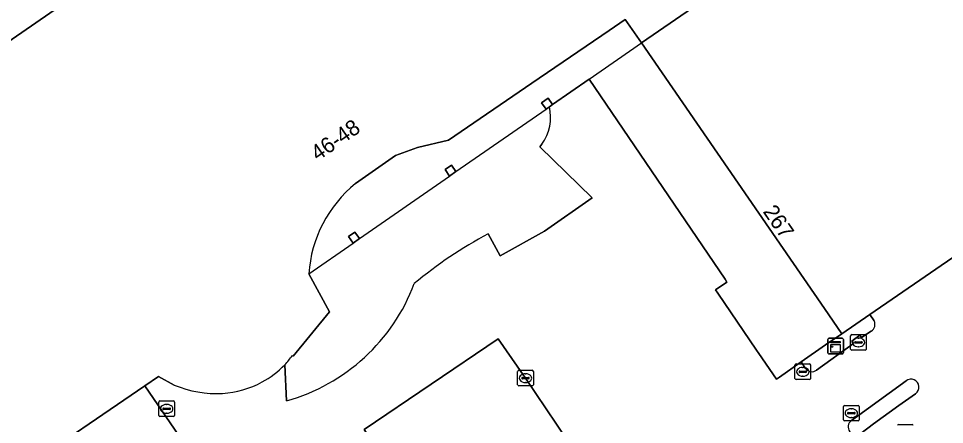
# Model space of a CAD drawing. Extents: x 157692 to 159674, y 381452 to 383291.
# Drawn here: x 157860.5 to 157919.6, y 383071.2 to 383097.1 of the extents above; entities that cross this region are included whole.
import ezdxf

# ---------------------------------------------------------------- set-up
doc = ezdxf.new("R2010")
doc.units = 0
for name, color, linetype in [('IMGEO_Erf', 7, 'Continuous'), ('IMGEO_Kast', 7, 'Continuous'), ('IMGEO_Kolk', 7, 'Continuous'), ('IMGEO_Pand', 7, 'Continuous'), ('IMGEO_Pand_nummerreeks', 7, 'Continuous'), ('IMGEO_Pand_overbouw', 7, 'Continuous'), ('IMGEO_Parkeervlak_open', 7, 'Continuous'), ('IMGEO_Rijbaan_lokaal_open', 7, 'Continuous'), ('IMGEO_Rioolput', 7, 'Continuous'), ('IMGEO_Verkeerseiland_open', 7, 'Continuous'), ('IMGEO_Voetpad_open', 7, 'Continuous')]:
    doc.layers.add(name, color=color, linetype=linetype)

msp = doc.modelspace()

# ---------------------------------------------------------------- linework, layer by layer
at = {"layer": 'IMGEO_Erf'}
for points in [[(157900.217, 383095.585), (157899.183, 383097.088), (157898.152, 383096.383), (157893.22, 383093.009), (157887.894, 383089.365), (157885.928, 383088.915), (157884.52, 383088.39), (157881.962, 383086.616)], [(157894.344, 383091.507), (157894.127, 383091.357), (157893.842, 383091.767), (157894.253, 383092.053), (157894.538, 383091.642), (157896.869, 383093.26), (157905.55, 383080.497), (157905.675, 383080.313), (157904.95, 383079.814), (157905.094, 383079.602), (157907.565, 383075.964), (157907.715, 383075.744), (157908.828, 383074.105), (157909.033, 383074.246), (157910.412, 383075.21), (157911.97, 383076.298), (157913.003, 383077.001), (157911.892, 383078.616), (157900.217, 383095.585)], [(157890.434, 383083.385), (157891.199, 383081.992), (157894.031, 383083.555), (157897.069, 383085.695), (157893.737, 383088.958), (157893.867, 383089.115)], [(157878.977, 383080.837), (157880.3, 383078.401), (157877.975, 383075.581), (157877.936, 383075.613)], [(157877.446, 383075.027), (157877.564, 383072.718)]]:
    msp.add_lwpolyline(points, dxfattribs=at)
for points in [[(157888.378, 383087.365), (157887.967, 383087.079), (157887.682, 383087.49), (157888.093, 383087.775)], [(157881.807, 383082.802), (157881.522, 383083.213), (157881.932, 383083.497), (157882.217, 383083.087)]]:
    msp.add_lwpolyline(points, close=True, dxfattribs=at)
for centre, radius, start, end in [((157891.458, 383090.839), 2.962, 324.41167, 13.03296), ((157887.249, 383080.225), 8.295, 129.59839, 175.76661), ((157902.78, 383059.938), 26.498, 117.76852, 130.08134), ((157874.233, 383084.525), 12.268, 285.75485, 339.42239), ((157873.047, 383079.203), 6.066, 316.4884, 323.70838)]:
    msp.add_arc(centre, radius, start, end, dxfattribs=at)
at = {"layer": 'IMGEO_Kast'}
for p, q in [((157912.106, 383075.792), (157912.106, 383076.633)), ((157912.106, 383076.633), (157912.106, 383075.792)), ((157912.181, 383076.717), (157913.022, 383076.717)), ((157913.022, 383076.717), (157912.181, 383076.717)), ((157913.106, 383076.642), (157913.106, 383075.801)), ((157913.106, 383075.801), (157913.106, 383076.642)), ((157913.031, 383075.717), (157912.19, 383075.717)), ((157912.19, 383075.717), (157913.031, 383075.717))]:
    msp.add_line(p, q, dxfattribs=at)
for points in [[(157912.301, 383076.507), (157912.901, 383076.507), (157912.901, 383076.422), (157912.301, 383076.422), (157912.301, 383076.507)], [(157912.301, 383076.332), (157912.901, 383076.332), (157912.901, 383075.843), (157912.301, 383075.843), (157912.301, 383076.332)]]:
    msp.add_lwpolyline(points, dxfattribs=at)
msp.add_circle((157912.385, 383076.181), 0.0377, dxfattribs=at)
for centre, start, end in [((157912.184, 383076.639), 92.4484, 184.28452), ((157912.184, 383076.639), 92.4484, 184.28452), ((157913.028, 383076.639), 2.4484, 94.28452), ((157913.028, 383076.639), 2.4484, 94.28452), ((157912.184, 383075.795), 182.4484, 274.28452), ((157912.184, 383075.795), 182.4484, 274.28452), ((157913.028, 383075.795), 272.4484, 4.28452), ((157913.028, 383075.795), 272.4484, 4.28452)]:
    msp.add_arc(centre, 0.0779, start, end, dxfattribs=at)
at = {"layer": 'IMGEO_Kolk'}
for p, q in [((157910.017, 383074.152), (157910.017, 383075.004)), ((157910.092, 383075.078), (157910.944, 383075.078)), ((157910.505, 383074.858), (157910.53, 383074.858)), ((157911.018, 383075.004), (157911.018, 383074.152)), ((157892.315, 383073.748), (157892.315, 383074.6)), ((157892.39, 383074.674), (157893.242, 383074.674)), ((157892.803, 383074.454), (157892.828, 383074.454)), ((157893.316, 383074.6), (157893.316, 383073.748)), ((157910.276, 383074.572), (157910.276, 383074.584)), ((157910.714, 383074.535), (157910.316, 383074.535)), ((157910.319, 383074.621), (157910.717, 383074.621)), ((157910.528, 383074.298), (157910.503, 383074.298)), ((157910.76, 383074.584), (157910.76, 383074.572)), ((157893.242, 383073.674), (157892.39, 383073.674)), ((157892.574, 383074.168), (157892.574, 383074.18)), ((157893.012, 383074.131), (157892.614, 383074.131)), ((157892.617, 383074.217), (157893.015, 383074.217)), ((157892.826, 383073.894), (157892.801, 383073.894)), ((157893.058, 383074.18), (157893.058, 383074.168)), ((157910.944, 383074.078), (157910.092, 383074.078)), ((157916.641, 383071.212), (157917.493, 383071.212))]:
    msp.add_line(p, q, dxfattribs=at)
for points in [[(157910.017, 383074.152), (157910.017, 383075.004)], [(157910.092, 383075.078), (157910.944, 383075.078)], [(157911.018, 383075.004), (157911.018, 383074.152)], [(157892.315, 383073.748), (157892.315, 383074.6)], [(157892.39, 383074.674), (157893.242, 383074.674)], [(157893.316, 383074.6), (157893.316, 383073.748)], [(157893.242, 383073.674), (157892.39, 383073.674)], [(157910.944, 383074.078), (157910.092, 383074.078)], [(157916.641, 383071.212), (157917.493, 383071.212)]]:
    msp.add_lwpolyline(points, dxfattribs=at)
for centre, radius, start, end in [((157910.094, 383075.002), 0.0765, 91.55205, 178.44795), ((157910.094, 383075.002), 0.0765, 91.55205, 178.44795), ((157910.942, 383075.002), 0.0765, 1.55205, 88.44795), ((157910.942, 383075.002), 0.0765, 1.55205, 88.44795), ((157892.392, 383074.598), 0.0765, 91.55205, 178.44795), ((157892.392, 383074.598), 0.0765, 91.55205, 178.44795), ((157893.24, 383074.598), 0.0765, 1.55205, 88.44795), ((157893.24, 383074.598), 0.0765, 1.55205, 88.44795), ((157910.316, 383074.581), 0.0403, 85.87752, 175.75265), ((157910.313, 383074.571), 0.0366, 178.93798, 274.71019), ((157910.717, 383074.578), 0.043, 264.86636, 352.45326), ((157910.721, 383074.583), 0.0386, 1.73085, 96.63898), ((157892.392, 383073.75), 0.0765, 181.55205, 268.44795), ((157892.392, 383073.75), 0.0765, 181.55205, 268.44795), ((157892.614, 383074.177), 0.0403, 85.87752, 175.75265), ((157892.611, 383074.167), 0.0366, 178.93798, 274.71019), ((157893.015, 383074.174), 0.043, 264.86636, 352.45326), ((157893.019, 383074.179), 0.0386, 1.73085, 96.63898), ((157893.24, 383073.75), 0.0765, 271.55205, 358.44795), ((157893.24, 383073.75), 0.0765, 271.55205, 358.44795), ((157910.094, 383074.154), 0.0765, 181.55205, 268.44795), ((157910.094, 383074.154), 0.0765, 181.55205, 268.44795), ((157910.942, 383074.154), 0.0765, 271.55205, 358.44795), ((157910.942, 383074.154), 0.0765, 271.55205, 358.44795), ((157916.643, 383071.136), 0.0765, 91.55205, 178.44795), ((157916.643, 383071.136), 0.0765, 91.55205, 178.44795), ((157917.491, 383071.136), 0.0765, 1.55205, 88.44795), ((157917.491, 383071.136), 0.0765, 1.55205, 88.44795)]:
    msp.add_arc(centre, radius, start, end, dxfattribs=at)
for centre, major_axis, ratio, start_param, end_param in [((157910.504, 383074.578), (-0.387, 0.002), 0.722429, 4.712389, 7.853982), ((157910.529, 383074.578), (-0.39, 0.002), 0.717154, 1.570796, 4.712389), ((157892.802, 383074.174), (-0.387, 0.002), 0.722429, 4.712389, 7.853982), ((157892.827, 383074.174), (-0.39, 0.002), 0.717154, 1.570796, 4.712389)]:
    msp.add_ellipse(centre, major_axis=major_axis, ratio=ratio, start_param=start_param, end_param=end_param, dxfattribs=at)
at = {"layer": 'IMGEO_Pand'}
for points in [[(157893.22, 383093.009), (157898.152, 383096.383), (157899.183, 383097.088), (157900.217, 383095.585), (157919.077, 383108.561)], [(157868.559, 383101.724), (157850.29, 383089.106), (157843.853, 383084.664), (157846.136, 383081.355), (157840.126, 383077.208), (157836.867, 383074.959), (157847.918, 383058.941), (157851.078, 383061.122), (157852.924, 383058.411), (157858.081, 383061.972), (157859.506, 383062.956), (157857.357, 383066.057), (157860.534, 383068.23), (157868.514, 383073.687), (157869.392, 383074.288), (157870.394, 383073.733)], [(157881.962, 383086.616), (157884.52, 383088.39), (157885.928, 383088.915), (157887.894, 383089.365), (157893.22, 383093.009)], [(157877.936, 383075.613), (157877.975, 383075.581), (157880.3, 383078.401), (157878.977, 383080.837)]]:
    msp.add_lwpolyline(points, dxfattribs=at)
for points in [[(157919.077, 383108.561), (157900.217, 383095.585), (157911.892, 383078.616), (157913.003, 383077.001), (157914.799, 383078.236), (157922.192, 383083.319), (157926.536, 383086.306), (157931.877, 383089.988)], [(157894.344, 383091.507), (157894.538, 383091.642), (157894.253, 383092.053), (157893.842, 383091.767), (157894.127, 383091.357)], [(157887.967, 383087.079), (157888.378, 383087.365), (157888.093, 383087.775), (157887.682, 383087.49)], [(157881.807, 383082.802), (157882.217, 383083.087), (157881.932, 383083.497), (157881.522, 383083.213)]]:
    msp.add_lwpolyline(points, close=True, dxfattribs=at)
for centre, radius, start, end in [((157887.249, 383080.225), 8.295, 129.59839, 175.76661), ((157873.047, 383079.203), 6.066, 316.4884, 323.70838), ((157873.177, 383079.118), 5.913, 298.60823, 316.22023), ((157873.1, 383080.139), 6.954, 247.0976, 273.10491), ((157873.076, 383079.323), 6.141, 273.74279, 298.5184)]:
    msp.add_arc(centre, radius, start, end, dxfattribs=at)
at = {"layer": 'IMGEO_Pand_overbouw'}
for points in [[(157894.344, 383091.507), (157894.538, 383091.642), (157896.869, 383093.26), (157900.217, 383095.585), (157899.183, 383097.088), (157898.152, 383096.383), (157893.22, 383093.009), (157887.894, 383089.365), (157885.928, 383088.915), (157884.52, 383088.39), (157881.962, 383086.616)], [(157878.977, 383080.837), (157881.807, 383082.802), (157882.217, 383083.087), (157887.967, 383087.079), (157888.378, 383087.365), (157894.127, 383091.357), (157894.344, 383091.507)]]:
    msp.add_lwpolyline(points, dxfattribs=at)
msp.add_arc((157887.249, 383080.225), 8.295, 129.59839, 175.76661, dxfattribs=at)
at = {"layer": 'IMGEO_Parkeervlak_open'}
for points in [[(157882.508, 383070.885), (157889.523, 383060.537), (157898.086, 383066.343), (157892.816, 383074.174), (157891.071, 383076.69)], [(157868.514, 383073.687), (157860.534, 383068.23), (157864.151, 383062.89), (157876.312, 383045.16), (157884.252, 383050.676)]]:
    msp.add_lwpolyline(points, close=True, dxfattribs=at)
at = {"layer": 'IMGEO_Rijbaan_lokaal_open'}
for points in [[(157910.692, 383074.79), (157910.412, 383075.21), (157909.033, 383074.246), (157908.828, 383074.105), (157907.715, 383075.744), (157907.565, 383075.964), (157905.094, 383079.602), (157904.95, 383079.814), (157905.675, 383080.313), (157905.55, 383080.497), (157896.869, 383093.26), (157894.538, 383091.642), (157894.344, 383091.507)], [(157893.867, 383089.115), (157893.737, 383088.958), (157897.069, 383085.695), (157894.031, 383083.555), (157891.199, 383081.992), (157890.434, 383083.385)], [(157931.873, 383077.35), (157928.031, 383082.849), (157928.164, 383083.917), (157926.536, 383086.306), (157922.192, 383083.319), (157914.799, 383078.236), (157915.073, 383077.838)], [(157914.887, 383077.175), (157914.269, 383076.763), (157914.155, 383076.919), (157913.637, 383076.536), (157913.749, 383076.378), (157911.39, 383074.684)], [(157877.564, 383072.718), (157877.446, 383075.027)], [(157870.394, 383073.733), (157869.392, 383074.288), (157868.514, 383073.687), (157884.252, 383050.676), (157876.312, 383045.16), (157864.151, 383062.89), (157860.534, 383068.23), (157857.357, 383066.057)], [(157913.617, 383071.463), (157917.113, 383073.999)], [(157917.716, 383073.178), (157916.641, 383072.424)], [(157916.641, 383072.424), (157915.035, 383071.251), (157914.219, 383070.634)]]:
    msp.add_lwpolyline(points, dxfattribs=at)
msp.add_lwpolyline([(157882.508, 383070.885), (157891.071, 383076.69), (157892.816, 383074.174), (157898.086, 383066.343), (157889.523, 383060.537)], close=True, dxfattribs=at)
for centre, radius, start, end in [((157891.458, 383090.839), 2.962, 324.41167, 13.03296), ((157902.78, 383059.938), 26.498, 117.76852, 130.08134), ((157874.233, 383084.525), 12.268, 285.75485, 339.42239), ((157914.608, 383077.611), 0.517, 302.61971, 26.03811), ((157873.177, 383079.118), 5.913, 298.60823, 316.22023), ((157911.094, 383075.084), 0.498, 216.23605, 306.49375), ((157873.1, 383080.139), 6.954, 247.0976, 273.10491), ((157873.076, 383079.323), 6.141, 273.74279, 298.5184), ((157917.421, 383073.594), 0.509, 305.33962, 127.25272), ((157913.926, 383071.054), 0.512, 127.0786, 304.89391)]:
    msp.add_arc(centre, radius, start, end, dxfattribs=at)
at = {"layer": 'IMGEO_Rioolput'}
for p, q in [((157913.57, 383076.029), (157913.57, 383076.881)), ((157913.645, 383076.955), (157914.497, 383076.955)), ((157914.058, 383076.735), (157914.083, 383076.735)), ((157914.571, 383076.881), (157914.571, 383076.029)), ((157913.829, 383076.449), (157913.829, 383076.461)), ((157914.267, 383076.412), (157913.869, 383076.412)), ((157913.872, 383076.498), (157914.27, 383076.498)), ((157914.081, 383076.175), (157914.056, 383076.175)), ((157914.313, 383076.461), (157914.313, 383076.449)), ((157914.497, 383075.955), (157913.645, 383075.955)), ((157869.409, 383071.788), (157869.409, 383072.64)), ((157869.484, 383072.714), (157870.336, 383072.714)), ((157869.897, 383072.494), (157869.922, 383072.494)), ((157870.41, 383072.64), (157870.41, 383071.788)), ((157869.668, 383072.208), (157869.668, 383072.22)), ((157870.106, 383072.171), (157869.708, 383072.171)), ((157869.711, 383072.257), (157870.109, 383072.257)), ((157869.92, 383071.934), (157869.895, 383071.934)), ((157870.152, 383072.22), (157870.152, 383072.208)), ((157913.113, 383071.51), (157913.113, 383072.362)), ((157913.188, 383072.436), (157914.04, 383072.436)), ((157913.372, 383071.93), (157913.372, 383071.942)), ((157913.81, 383071.893), (157913.412, 383071.893)), ((157913.415, 383071.979), (157913.813, 383071.979)), ((157913.601, 383072.216), (157913.626, 383072.216)), ((157913.856, 383071.942), (157913.856, 383071.93)), ((157914.114, 383072.362), (157914.114, 383071.51)), ((157870.336, 383071.714), (157869.484, 383071.714)), ((157914.04, 383071.436), (157913.188, 383071.436)), ((157913.624, 383071.656), (157913.599, 383071.656))]:
    msp.add_line(p, q, dxfattribs=at)
for points in [[(157913.57, 383076.029), (157913.57, 383076.881)], [(157913.645, 383076.955), (157914.497, 383076.955)], [(157914.571, 383076.881), (157914.571, 383076.029)], [(157914.497, 383075.955), (157913.645, 383075.955)], [(157869.409, 383071.788), (157869.409, 383072.64)], [(157869.484, 383072.714), (157870.336, 383072.714)], [(157870.41, 383072.64), (157870.41, 383071.788)], [(157913.113, 383071.51), (157913.113, 383072.362)], [(157913.188, 383072.436), (157914.04, 383072.436)], [(157914.114, 383072.362), (157914.114, 383071.51)], [(157870.336, 383071.714), (157869.484, 383071.714)], [(157914.04, 383071.436), (157913.188, 383071.436)]]:
    msp.add_lwpolyline(points, dxfattribs=at)
for centre, radius, start, end in [((157913.647, 383076.879), 0.0765, 91.55205, 178.44795), ((157913.647, 383076.879), 0.0765, 91.55205, 178.44795), ((157914.495, 383076.879), 0.0765, 1.55205, 88.44795), ((157914.495, 383076.879), 0.0765, 1.55205, 88.44795), ((157913.647, 383076.031), 0.0765, 181.55205, 268.44795), ((157913.647, 383076.031), 0.0765, 181.55205, 268.44795), ((157913.869, 383076.458), 0.0403, 85.87752, 175.75265), ((157913.866, 383076.448), 0.0366, 178.93798, 274.71019), ((157914.27, 383076.455), 0.043, 264.86636, 352.45326), ((157914.274, 383076.46), 0.0386, 1.73085, 96.63898), ((157914.495, 383076.031), 0.0765, 271.55205, 358.44795), ((157914.495, 383076.031), 0.0765, 271.55205, 358.44795), ((157869.486, 383072.638), 0.0765, 91.55205, 178.44795), ((157869.486, 383072.638), 0.0765, 91.55205, 178.44795), ((157870.334, 383072.638), 0.0765, 1.55205, 88.44795), ((157870.334, 383072.638), 0.0765, 1.55205, 88.44795), ((157869.708, 383072.217), 0.0403, 85.87752, 175.75265), ((157869.705, 383072.207), 0.0366, 178.93798, 274.71019), ((157870.109, 383072.214), 0.043, 264.86636, 352.45326), ((157870.113, 383072.219), 0.0386, 1.73085, 96.63898), ((157913.19, 383072.36), 0.0765, 91.55205, 178.44795), ((157913.19, 383072.36), 0.0765, 91.55205, 178.44795), ((157913.412, 383071.939), 0.0403, 85.87752, 175.75265), ((157913.409, 383071.929), 0.0366, 178.93798, 274.71019), ((157913.813, 383071.936), 0.043, 264.86636, 352.45326), ((157913.817, 383071.941), 0.0386, 1.73085, 96.63898), ((157914.038, 383072.36), 0.0765, 1.55205, 88.44795), ((157914.038, 383072.36), 0.0765, 1.55205, 88.44795), ((157869.486, 383071.79), 0.0765, 181.55205, 268.44795), ((157869.486, 383071.79), 0.0765, 181.55205, 268.44795), ((157870.334, 383071.79), 0.0765, 271.55205, 358.44795), ((157870.334, 383071.79), 0.0765, 271.55205, 358.44795), ((157913.19, 383071.512), 0.0765, 181.55205, 268.44795), ((157913.19, 383071.512), 0.0765, 181.55205, 268.44795), ((157914.038, 383071.512), 0.0765, 271.55205, 358.44795), ((157914.038, 383071.512), 0.0765, 271.55205, 358.44795)]:
    msp.add_arc(centre, radius, start, end, dxfattribs=at)
for centre, major_axis, ratio, start_param, end_param in [((157914.057, 383076.455), (-0.387, 0.002), 0.722429, 4.712389, 7.853982), ((157914.082, 383076.455), (-0.39, 0.002), 0.717154, 1.570796, 4.712389), ((157869.896, 383072.214), (-0.387, 0.002), 0.722429, 4.712389, 7.853982), ((157869.921, 383072.214), (-0.39, 0.002), 0.717154, 1.570796, 4.712389), ((157913.6, 383071.936), (-0.387, 0.002), 0.722429, 4.712389, 7.853982), ((157913.625, 383071.936), (-0.39, 0.002), 0.717154, 1.570796, 4.712389)]:
    msp.add_ellipse(centre, major_axis=major_axis, ratio=ratio, start_param=start_param, end_param=end_param, dxfattribs=at)
at = {"layer": 'IMGEO_Verkeerseiland_open'}
for points in [[(157914.799, 383078.236), (157913.003, 383077.001), (157911.97, 383076.298), (157910.412, 383075.21), (157910.692, 383074.79)], [(157915.073, 383077.838), (157914.799, 383078.236)], [(157911.39, 383074.684), (157913.749, 383076.378), (157913.637, 383076.536), (157914.155, 383076.919), (157914.269, 383076.763), (157914.887, 383077.175)], [(157917.113, 383073.999), (157913.617, 383071.463)], [(157916.641, 383072.424), (157917.716, 383073.178)], [(157914.219, 383070.634), (157915.035, 383071.251), (157916.641, 383072.424)]]:
    msp.add_lwpolyline(points, dxfattribs=at)
for centre, radius, start, end in [((157914.608, 383077.611), 0.517, 302.61971, 26.03811), ((157911.094, 383075.084), 0.498, 216.23605, 306.49375), ((157917.421, 383073.594), 0.509, 305.33962, 127.25272), ((157913.926, 383071.054), 0.512, 127.0786, 304.89391)]:
    msp.add_arc(centre, radius, start, end, dxfattribs=at)
at = {"layer": 'IMGEO_Voetpad_open'}
msp.add_lwpolyline([(157905.419, 383131.801), (157847.116, 383091.947), (157845.521, 383094.213), (157836.857, 383088.112), (157839.117, 383084.848), (157840.852, 383082.316), (157834.676, 383078.066), (157833.937, 383077.557), (157821.918, 383069.287), (157824.935, 383066.726), (157834.278, 383073.192), (157834.545, 383073.374), (157836.867, 383074.959), (157840.126, 383077.208), (157846.136, 383081.355), (157843.853, 383084.664), (157850.29, 383089.106), (157868.559, 383101.724)], dxfattribs=at)

# ---------------------------------------------------------------- texts
at = {"layer": 'IMGEO_Pand_nummerreeks'}
for s, rotation, p in [('46-48', 34.74416, (157879.552, 383088.01)), ('267', 304.52623, (157907.936, 383084.808))]:
    msp.add_text(s, height=1, rotation=rotation, dxfattribs=at).set_placement(p)

doc.saveas('drawing.dxf')
